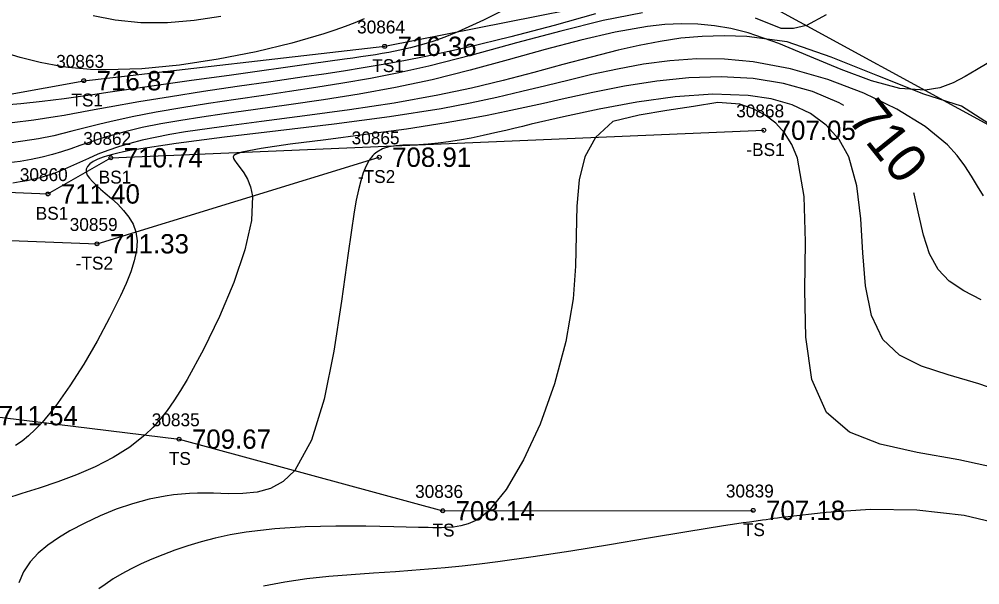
# Model space of a CAD drawing. Extents: x 1376587 to 1378239, y 1000335 to 1003031.
# Drawn here: x 1377247.9 to 1377322.4, y 1001907.4 to 1001951.3 of the extents above; entities that cross this region are included whole.
import ezdxf

# ---------------------------------------------------------------- set-up
doc = ezdxf.new("R2010")
doc.units = 0
for name, color, linetype in [('RD_DTM_BkLn2', 7, 'Continuous'), ('RD_DTM_BkLn_txCode', 7, 'Continuous'), ('RD_DTM_Major1', 7, 'Continuous'), ('RD_DTM_Major1_Lbl', 7, 'Continuous'), ('RD_DTM_Minor1', 7, 'Continuous'), ('RD_EX_TX_Misc_ELEV', 7, 'Continuous'), ('RD_SMD_Locator', 7, 'Continuous')]:
    doc.layers.add(name, color=color, linetype=linetype)

msp = doc.modelspace()

# ---------------------------------------------------------------- linework, layer by layer
at = {"layer": 'RD_DTM_BkLn2'}
for points in [[(1377217.946, 1001935.096), (1377221.307, 1001940.539), (1377226.577, 1001945.018), (1377238.49, 1001943.912), (1377252.94, 1001946.543), (1377276.282, 1001949.209), (1377302.435, 1001954.413), (1377326.808, 1001941.108)], [(1377224.932, 1001939.437), (1377235.652, 1001938.368), (1377250.157, 1001937.755), (1377255.041, 1001940.562), (1377305.692, 1001942.698)], [(1377223.049, 1001937.916), (1377235.09, 1001934.614), (1377253.966, 1001933.888), (1377275.858, 1001940.604)], [(1377299.458, 1001876.409), (1377272.421, 1001882.462), (1377258.006, 1001887.259), (1377249.364, 1001895.952), (1377240.076, 1001912.849), (1377245.346, 1001920.555), (1377260.33, 1001918.734), (1377280.783, 1001913.175), (1377304.864, 1001913.209)]]:
    msp.add_lwpolyline(points, dxfattribs=at)
at = {"layer": 'RD_DTM_Major1'}
for points in [[(1377292.639, 1001951.735), (1377289.438, 1001950.82), (1377286.067, 1001949.936), (1377282.691, 1001949.124), (1377279.475, 1001948.424), (1377277.778, 1001948.089), (1377276.162, 1001947.794), (1377274.603, 1001947.529), (1377273.076, 1001947.287), (1377271.559, 1001947.059), (1377270.025, 1001946.835), (1377267.46, 1001946.464), (1377264.842, 1001946.083), (1377262.226, 1001945.695), (1377259.663, 1001945.3), (1377257.206, 1001944.901), (1377254.907, 1001944.5), (1377254.181, 1001944.365), (1377253.474, 1001944.232), (1377252.78, 1001944.1), (1377252.095, 1001943.973), (1377251.415, 1001943.849), (1377250.733, 1001943.732), (1377249.059, 1001943.475), (1377247.374, 1001943.261)], [(1377311.895, 1001944.614), (1377311.532, 1001944.829), (1377309.458, 1001945.692), (1377307.213, 1001946.322), (1377304.862, 1001946.707), (1377302.387, 1001946.847), (1377299.887, 1001946.762), (1377297.382, 1001946.5), (1377294.891, 1001946.105), (1377292.437, 1001945.624), (1377290.039, 1001945.102), (1377288.596, 1001944.78), (1377287.16, 1001944.461), (1377285.709, 1001944.149), (1377284.221, 1001943.843), (1377282.674, 1001943.547), (1377281.045, 1001943.263), (1377277.971, 1001942.792), (1377274.789, 1001942.36), (1377271.71, 1001941.965), (1377268.946, 1001941.606), (1377266.706, 1001941.282), (1377265.204, 1001940.991), (1377264.918, 1001940.906), (1377264.717, 1001940.819), (1377264.593, 1001940.727), (1377264.541, 1001940.624), (1377264.552, 1001940.505), (1377264.62, 1001940.366), (1377264.809, 1001940.112), (1377265.069, 1001939.791), (1377265.361, 1001939.39), (1377265.644, 1001938.898), (1377265.88, 1001938.302), (1377266.03, 1001937.589), (1377265.963, 1001935.705), (1377265.443, 1001933.414), (1377264.578, 1001930.875), (1377263.472, 1001928.248), (1377262.232, 1001925.694), (1377260.963, 1001923.371), (1377260.447, 1001922.506), (1377259.935, 1001921.705), (1377259.414, 1001920.963), (1377258.875, 1001920.277), (1377258.307, 1001919.642), (1377257.699, 1001919.054), (1377256.518, 1001918.122), (1377255.215, 1001917.307), (1377253.825, 1001916.595), (1377252.382, 1001915.973), (1377250.919, 1001915.425), (1377249.471, 1001914.938), (1377248.134, 1001914.515), (1377246.872, 1001914.109)], [(1377322.547, 1001929.531), (1377321.195, 1001930.245), (1377320.077, 1001930.996), (1377319.209, 1001931.882), (1377318.538, 1001933.108), (1377318.081, 1001934.547), (1377317.724, 1001936.126), (1377317.351, 1001937.768), (1377317.331, 1001937.832)]]:
    msp.add_lwpolyline(points, dxfattribs=at)
at = {"layer": 'RD_DTM_Minor1'}
for points in [[(1377286.177, 1001952.351), (1377283.949, 1001951.238), (1377281.949, 1001950.337), (1377280.936, 1001949.929), (1377280.006, 1001949.593), (1377279.133, 1001949.317), (1377278.29, 1001949.089), (1377277.451, 1001948.898), (1377276.591, 1001948.731), (1377276.085, 1001948.642), (1377275.559, 1001948.557), (1377275.009, 1001948.472), (1377274.43, 1001948.386), (1377273.819, 1001948.298), (1377273.171, 1001948.206), (1377270.575, 1001947.842), (1377264.398, 1001946.982), (1377261.103, 1001946.52), (1377257.858, 1001946.061), (1377254.808, 1001945.622), (1377253.639, 1001945.451), (1377253.073, 1001945.369), (1377252.517, 1001945.289), (1377251.969, 1001945.211), (1377251.429, 1001945.137), (1377249.707, 1001944.917), (1377248.065, 1001944.74), (1377246.516, 1001944.616)], [(1377296.29, 1001951.817), (1377293.237, 1001951.207), (1377289.938, 1001950.393), (1377286.506, 1001949.47), (1377283.055, 1001948.534), (1377279.697, 1001947.681), (1377277.388, 1001947.161), (1377275.169, 1001946.719), (1377273.026, 1001946.338), (1377270.942, 1001946.003), (1377268.9, 1001945.697), (1377266.885, 1001945.405), (1377264.725, 1001945.09), (1377262.602, 1001944.77), (1377260.54, 1001944.44), (1377258.563, 1001944.097), (1377256.696, 1001943.739), (1377254.963, 1001943.36), (1377254.194, 1001943.173), (1377253.453, 1001942.984), (1377252.025, 1001942.614), (1377251.323, 1001942.439), (1377250.618, 1001942.276), (1377249.423, 1001942.037), (1377248.204, 1001941.838), (1377246.964, 1001941.68)], [(1377263.572, 1001951.527), (1377261.501, 1001951.209), (1377259.425, 1001951.041), (1377257.374, 1001951.043), (1377255.379, 1001951.232), (1377253.67, 1001951.566)], [(1377310.534, 1001951.648), (1377309.005, 1001950.826), (1377308.001, 1001950.593), (1377307.027, 1001950.596), (1377305.042, 1001951.386)], [(1377274.687, 1001951.333), (1377273.971, 1001951.032), (1377273.216, 1001950.738), (1377272.415, 1001950.45), (1377271.558, 1001950.165), (1377269.085, 1001949.448), (1377266.316, 1001948.781), (1377263.37, 1001948.202), (1377260.369, 1001947.749), (1377257.435, 1001947.46), (1377254.687, 1001947.375), (1377254.069, 1001947.389), (1377253.467, 1001947.416), (1377252.88, 1001947.456), (1377252.305, 1001947.508), (1377251.74, 1001947.573), (1377251.185, 1001947.65), (1377249.554, 1001947.948), (1377248.003, 1001948.329), (1377246.546, 1001948.775)], [(1377323.03, 1001947.878), (1377322.192, 1001947.388), (1377321.313, 1001946.862), (1377320.373, 1001946.374), (1377319.349, 1001945.994), (1377318.22, 1001945.796), (1377316.249, 1001945.942), (1377314.05, 1001946.533), (1377311.7, 1001947.414), (1377309.273, 1001948.427), (1377306.845, 1001949.419), (1377304.474, 1001950.253), (1377303.14, 1001950.595), (1377301.863, 1001950.801), (1377300.584, 1001950.928), (1377299.303, 1001950.958), (1377298.005, 1001950.898), (1377296.671, 1001950.755), (1377294.157, 1001950.318), (1377291.498, 1001949.697), (1377288.722, 1001948.955), (1377285.855, 1001948.152), (1377282.924, 1001947.349), (1377279.955, 1001946.608), (1377277.117, 1001946.003), (1377274.3, 1001945.491), (1377271.532, 1001945.052), (1377268.844, 1001944.666), (1377266.265, 1001944.315), (1377263.825, 1001943.979), (1377262.093, 1001943.725), (1377260.457, 1001943.463), (1377258.917, 1001943.189), (1377257.473, 1001942.898), (1377256.125, 1001942.585), (1377254.872, 1001942.245), (1377254.096, 1001942.004), (1377253.352, 1001941.756), (1377252.632, 1001941.507), (1377251.925, 1001941.264), (1377251.223, 1001941.033), (1377250.516, 1001940.822), (1377249.704, 1001940.612), (1377248.871, 1001940.433), (1377248.014, 1001940.284), (1377247.128, 1001940.162)], [(1377324.279, 1001942.478), (1377321.019, 1001944.557), (1377318.105, 1001945.502), (1377314.54, 1001946.923), (1377310.919, 1001948.365), (1377307.493, 1001949.566), (1377304.374, 1001949.959), (1377302.606, 1001950.027), (1377300.91, 1001949.98), (1377299.263, 1001949.83), (1377297.643, 1001949.592), (1377296.027, 1001949.28), (1377294.393, 1001948.907), (1377292.291, 1001948.375), (1377290.113, 1001947.793), (1377287.847, 1001947.183), (1377285.482, 1001946.568), (1377283.004, 1001945.971), (1377280.401, 1001945.415), (1377277.023, 1001944.809), (1377273.547, 1001944.28), (1377270.08, 1001943.81), (1377266.733, 1001943.38), (1377263.613, 1001942.971), (1377260.831, 1001942.564), (1377259.611, 1001942.358), (1377258.489, 1001942.144), (1377257.458, 1001941.918), (1377256.506, 1001941.678), (1377255.624, 1001941.419), (1377254.804, 1001941.137), (1377254.038, 1001940.834), (1377253.31, 1001940.515), (1377252.604, 1001940.192), (1377251.907, 1001939.875), (1377251.205, 1001939.575), (1377250.486, 1001939.302), (1377250.029, 1001939.152), (1377249.556, 1001939.015), (1377249.066, 1001938.892), (1377248.553, 1001938.782), (1377248.015, 1001938.683), (1377247.448, 1001938.597)], [(1377322.73, 1001937.612), (1377322.258, 1001938.362), (1377321.792, 1001939.14), (1377321.283, 1001939.937), (1377320.682, 1001940.748), (1377319.937, 1001941.564), (1377318.206, 1001942.98), (1377316.005, 1001944.336), (1377313.452, 1001945.574), (1377310.665, 1001946.638), (1377307.764, 1001947.471), (1377304.867, 1001948.015), (1377302.648, 1001948.213), (1377300.495, 1001948.226), (1377298.4, 1001948.083), (1377296.353, 1001947.814), (1377294.343, 1001947.448), (1377292.361, 1001947.016), (1377290.584, 1001946.591), (1377288.786, 1001946.146), (1377286.932, 1001945.691), (1377284.985, 1001945.235), (1377282.91, 1001944.79), (1377280.671, 1001944.364), (1377276.66, 1001943.731), (1377272.36, 1001943.161), (1377268.009, 1001942.639), (1377263.844, 1001942.151), (1377260.105, 1001941.681), (1377257.028, 1001941.213), (1377256.508, 1001941.118), (1377256.024, 1001941.021), (1377255.576, 1001940.923), (1377255.165, 1001940.822), (1377254.791, 1001940.718), (1377254.452, 1001940.61), (1377254.025, 1001940.446), (1377253.677, 1001940.272), (1377253.411, 1001940.087), (1377253.228, 1001939.891), (1377253.133, 1001939.683), (1377253.127, 1001939.462), (1377253.213, 1001939.225), (1377253.381, 1001938.975), (1377253.617, 1001938.709), (1377253.909, 1001938.429), (1377254.244, 1001938.134), (1377254.609, 1001937.822), (1377255.093, 1001937.405), (1377255.577, 1001936.958), (1377256.034, 1001936.478), (1377256.438, 1001935.963), (1377256.762, 1001935.409), (1377256.98, 1001934.813), (1377257.072, 1001934.118), (1377257.025, 1001933.371), (1377256.857, 1001932.571), (1377256.584, 1001931.717), (1377256.223, 1001930.81), (1377255.79, 1001929.85), (1377254.945, 1001928.132), (1377253.983, 1001926.342), (1377252.942, 1001924.558), (1377251.857, 1001922.859), (1377250.766, 1001921.322), (1377249.704, 1001920.025), (1377249.174, 1001919.47), (1377248.659, 1001918.993), (1377248.152, 1001918.588), (1377247.652, 1001918.247)], [(1377324.974, 1001922.117), (1377322.375, 1001923.011), (1377320.002, 1001923.715), (1377317.923, 1001924.406), (1377316.207, 1001925.26), (1377314.924, 1001926.453), (1377314.042, 1001928.313), (1377313.587, 1001930.62), (1377313.371, 1001933.19), (1377313.207, 1001935.837), (1377312.906, 1001938.378), (1377312.282, 1001940.626), (1377311.535, 1001941.982), (1377310.541, 1001943.099), (1377309.317, 1001943.987), (1377307.883, 1001944.66), (1377306.261, 1001945.126), (1377304.468, 1001945.399), (1377301.733, 1001945.484), (1377298.819, 1001945.287), (1377295.842, 1001944.882), (1377292.913, 1001944.343), (1377290.147, 1001943.744), (1377287.657, 1001943.158), (1377286.961, 1001942.991), (1377286.299, 1001942.832), (1377285.668, 1001942.682), (1377285.064, 1001942.541), (1377284.483, 1001942.409), (1377283.924, 1001942.286), (1377282.983, 1001942.094), (1377282.092, 1001941.93), (1377281.245, 1001941.796), (1377280.437, 1001941.691), (1377279.664, 1001941.615), (1377278.92, 1001941.569), (1377278.298, 1001941.549), (1377277.701, 1001941.528), (1377277.135, 1001941.486), (1377276.606, 1001941.4), (1377276.12, 1001941.248), (1377275.683, 1001941.009), (1377275.573, 1001940.926), (1377275.467, 1001940.833), (1377275.364, 1001940.732), (1377275.266, 1001940.62), (1377275.171, 1001940.498), (1377275.08, 1001940.365), (1377274.841, 1001939.929), (1377274.624, 1001939.402), (1377274.427, 1001938.782), (1377274.245, 1001938.07), (1377274.075, 1001937.266), (1377273.913, 1001936.369), (1377273.44, 1001933.157), (1377272.938, 1001929.439), (1377272.341, 1001925.556), (1377271.581, 1001921.845), (1377270.592, 1001918.645), (1377269.306, 1001916.294), (1377268.418, 1001915.441), (1377267.435, 1001914.905), (1377266.379, 1001914.617), (1377265.274, 1001914.505), (1377264.143, 1001914.5), (1377263.008, 1001914.531), (1377262.382, 1001914.539), (1377261.759, 1001914.533), (1377261.138, 1001914.511), (1377260.516, 1001914.47), (1377259.891, 1001914.407), (1377259.261, 1001914.318), (1377258.002, 1001914.066), (1377256.731, 1001913.719), (1377255.464, 1001913.287), (1377254.219, 1001912.785), (1377253.013, 1001912.224), (1377251.862, 1001911.615), (1377250.969, 1001911.084), (1377250.143, 1001910.514), (1377249.405, 1001909.894), (1377248.771, 1001909.208), (1377248.262, 1001908.442), (1377247.896, 1001907.583)], [(1377324.265, 1001916.368), (1377320.825, 1001917.135), (1377317.597, 1001917.705), (1377314.719, 1001918.336), (1377312.328, 1001919.284), (1377310.563, 1001920.808), (1377309.428, 1001923.367), (1377308.958, 1001926.635), (1377308.882, 1001930.299), (1377308.926, 1001934.044), (1377308.821, 1001937.558), (1377308.294, 1001940.527), (1377307.864, 1001941.586), (1377307.303, 1001942.488), (1377306.616, 1001943.242), (1377305.806, 1001943.858), (1377304.878, 1001944.346), (1377303.834, 1001944.713), (1377302.128, 1001944.849), (1377300.249, 1001944.552), (1377298.17, 1001944.222), (1377296.02, 1001943.88), (1377293.967, 1001943.385), (1377292.635, 1001942.147), (1377291.817, 1001940.633), (1377291.378, 1001938.839), (1377291.193, 1001936.802), (1377291.135, 1001934.561), (1377291.076, 1001932.154), (1377290.89, 1001929.619), (1377290.335, 1001926.313), (1377289.457, 1001923.022), (1377288.339, 1001919.905), (1377287.062, 1001917.12), (1377285.707, 1001914.825), (1377284.356, 1001913.18), (1377283.82, 1001912.725), (1377283.288, 1001912.389), (1377282.752, 1001912.152), (1377282.2, 1001911.998), (1377281.623, 1001911.91), (1377281.012, 1001911.868), (1377280.694, 1001911.86), (1377280.364, 1001911.858), (1377280.022, 1001911.861), (1377279.666, 1001911.868), (1377279.295, 1001911.877), (1377278.909, 1001911.888), (1377276.981, 1001911.941), (1377274.811, 1001911.98), (1377272.49, 1001911.981), (1377270.11, 1001911.921), (1377267.761, 1001911.776), (1377265.537, 1001911.523), (1377264.303, 1001911.312), (1377263.139, 1001911.061), (1377262.04, 1001910.774), (1377261, 1001910.459), (1377260.013, 1001910.121), (1377259.073, 1001909.765), (1377258.216, 1001909.414), (1377257.399, 1001909.052), (1377256.625, 1001908.677), (1377255.897, 1001908.289), (1377255.218, 1001907.886), (1377254.59, 1001907.467), (1377254.114, 1001907.108)], [(1377324.936, 1001911.924), (1377321.238, 1001912.82), (1377317.553, 1001913.227), (1377313.959, 1001913.262), (1377310.534, 1001913.041), (1377307.354, 1001912.681), (1377307.054, 1001912.642), (1377306.757, 1001912.603), (1377306.463, 1001912.563), (1377306.171, 1001912.524), (1377305.882, 1001912.484), (1377305.594, 1001912.444), (1377305.091, 1001912.373), (1377304.59, 1001912.302), (1377304.091, 1001912.229), (1377303.59, 1001912.154), (1377303.086, 1001912.078), (1377302.577, 1001912), (1377299.727, 1001911.544), (1377296.752, 1001911.049), (1377293.726, 1001910.541), (1377290.722, 1001910.047), (1377287.811, 1001909.594), (1377285.067, 1001909.207), (1377283.649, 1001909.032), (1377282.289, 1001908.881), (1377280.97, 1001908.75), (1377279.679, 1001908.637), (1377278.398, 1001908.537), (1377277.114, 1001908.446), (1377275.407, 1001908.334), (1377273.682, 1001908.214), (1377271.952, 1001908.07), (1377270.233, 1001907.886), (1377268.537, 1001907.645), (1377266.879, 1001907.33)]]:
    msp.add_lwpolyline(points, dxfattribs=at)
at = {"layer": 'RD_SMD_Locator'}
for centre in [(1377276.282, 1001949.209), (1377252.94, 1001946.543), (1377305.692, 1001942.698), (1377255.041, 1001940.562), (1377275.858, 1001940.604), (1377250.157, 1001937.755), (1377253.966, 1001933.888), (1377260.33, 1001918.734), (1377280.783, 1001913.175), (1377304.864, 1001913.209)]:
    msp.add_circle(centre, 0.15, dxfattribs=at)

# ---------------------------------------------------------------- texts
at = {"layer": 'RD_DTM_BkLn_txCode'}
for s, p in [('30864', (1377274.14, 1001950.209)), ('30863', (1377250.798, 1001947.543)), ('TS1', (1377275.321, 1001947.209)), ('TS1', (1377251.979, 1001944.543)), ('30868', (1377303.55, 1001943.698)), ('30865', (1377273.716, 1001941.604)), ('30862', (1377252.899, 1001941.562)), ('-BS1', (1377304.338, 1001940.698)), ('30860', (1377247.976, 1001938.755)), ('-TS2', (1377274.204, 1001938.604)), ('BS1', (1377254.096, 1001938.562)), ('BS1', (1377249.212, 1001935.755)), ('30859', (1377251.848, 1001934.888)), ('-TS2', (1377252.312, 1001931.888)), ('30835', (1377258.212, 1001919.734)), ('TS', (1377259.535, 1001916.734)), ('30836', (1377278.641, 1001914.175)), ('30839', (1377302.746, 1001914.209)), ('TS', (1377279.988, 1001911.175)), ('TS', (1377304.069, 1001911.209))]:
    msp.add_text(s, height=1, dxfattribs=at).set_placement(p)
at = {"layer": 'RD_DTM_Major1_Lbl'}
msp.add_text('710', height=3, rotation=308.71268, dxfattribs=at).set_placement((1377312.094, 1001943.558))
at = {"layer": 'RD_EX_TX_Misc_ELEV'}
for s, p in [('716.36', (1377277.282, 1001948.459)), ('716.87', (1377253.94, 1001945.793)), ('707.05', (1377306.692, 1001941.948)), ('710.74', (1377256.041, 1001939.812)), ('708.91', (1377276.858, 1001939.854)), ('711.40', (1377251.157, 1001937.005)), ('711.33', (1377254.966, 1001933.138)), ('711.54', (1377246.346, 1001919.805)), ('709.67', (1377261.33, 1001917.984)), ('708.14', (1377281.783, 1001912.425)), ('707.18', (1377305.864, 1001912.459))]:
    msp.add_text(s, height=1.5, dxfattribs=at).set_placement(p)

doc.saveas('drawing.dxf')
